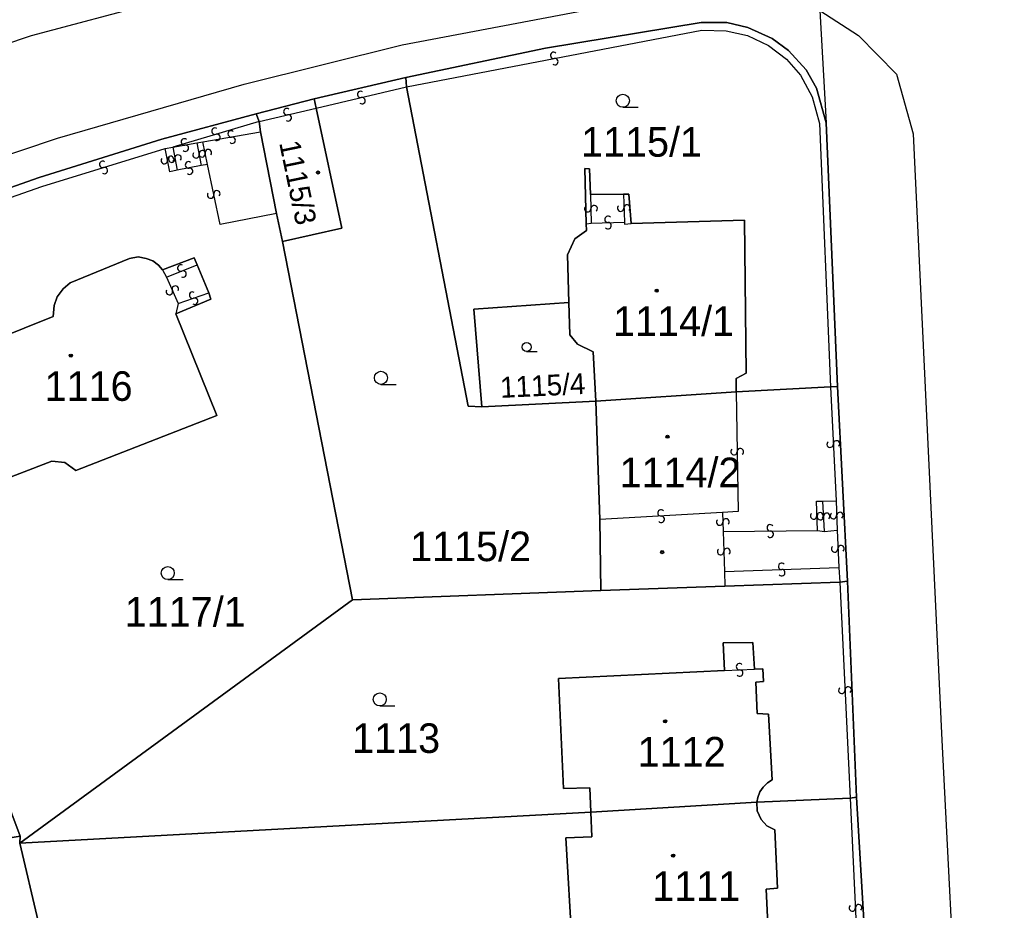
# Model space of a CAD drawing. Extents: x -600309 to -598967, y -1161267 to -1160292.
# Drawn here: x -599831.2 to -599775, y -1160487.8 to -1160436.6 of the extents above; entities that cross this region are included whole.
import ezdxf

# ---------------------------------------------------------------- set-up
doc = ezdxf.new("R2010")
doc.units = 0
for name, color, linetype in [('Level 1', 7, 'Continuous'), ('Level 13', 7, 'Continuous'), ('Level 3', 7, 'Continuous'), ('Level 4', 7, 'Continuous'), ('Level 5', 7, 'Continuous'), ('Level 60', 7, 'Continuous'), ('Vrstva 60', 7, 'Continuous')]:
    doc.layers.add(name, color=color, linetype=linetype)

msp = doc.modelspace()

# ---------------------------------------------------------------- linework, layer by layer
at = {"layer": 'Level 1'}
for points in [[(-599785.17, -1160436.04), (-599784.81, -1160442.5)], [(-599808.96, -1160439.9), (-599800.93, -1160438.21), (-599791.98, -1160436.73), (-599790.52, -1160436.74), (-599789.3, -1160437.02), (-599787.9, -1160437.66), (-599786.96, -1160438.35), (-599785.96, -1160439.46), (-599785.36, -1160440.52), (-599784.81, -1160442.5)], [(-599814.22, -1160441.13), (-599808.96, -1160439.9)], [(-599808.92, -1160440.44), (-599808.96, -1160439.9)], [(-599804.6, -1160458.82), (-599805.37, -1160458.78), (-599808.92, -1160440.44)], [(-599817.57, -1160441.98), (-599814.22, -1160441.13)], [(-599814.12, -1160441.66), (-599814.22, -1160441.13)], [(-599816.05, -1160449.32), (-599812.64, -1160448.56), (-599814.12, -1160441.66)], [(-599837.17, -1160448.17), (-599836.74, -1160448.01), (-599830.03, -1160445.64), (-599822.99, -1160443.44), (-599817.57, -1160441.98)], [(-599817.39, -1160442.42), (-599817.57, -1160441.98)], [(-599817.31, -1160443.03), (-599817.39, -1160442.42)], [(-599784.16, -1160457.66), (-599784.81, -1160442.5)], [(-599816.39, -1160447.72), (-599817.31, -1160443.03)], [(-599798.34, -1160446.62), (-599798.41, -1160445.15), (-599798.67, -1160445.13), (-599798.6, -1160448.3)], [(-599796.46, -1160446.6), (-599798.34, -1160446.62)], [(-599796.01, -1160448.29), (-599796.14, -1160446.6), (-599796.46, -1160446.6)], [(-599816.05, -1160449.32), (-599816.39, -1160447.72)], [(-599798.6, -1160448.3), (-599798.57, -1160448.69), (-599799.24, -1160449.16), (-599799.67, -1160450.09), (-599799.6, -1160452.83)], [(-599789.97, -1160457.97), (-599789.97, -1160457.19), (-599789.4, -1160456.88), (-599789.5, -1160448.1), (-599796.01, -1160448.29)], [(-599812.03, -1160469.92), (-599816.05, -1160449.32)], [(-599822.17, -1160453.48), (-599819.82, -1160459.32), (-599827.92, -1160462.49), (-599828.56, -1160462.03), (-599829.3, -1160461.95), (-599833.01, -1160463.36), (-599835.82, -1160456.27), (-599829.23, -1160453.63), (-599829.18, -1160453), (-599828.99, -1160452.5), (-599828.66, -1160452.04), (-599828.25, -1160451.7), (-599824.85, -1160450.29), (-599824.35, -1160450.21), (-599823.88, -1160450.29), (-599823.51, -1160450.44), (-599823.18, -1160450.68), (-599822.95, -1160450.96)], [(-599822.95, -1160450.96), (-599821.13, -1160450.26), (-599820.95, -1160450.67)], [(-599820.95, -1160450.67), (-599820.29, -1160452.27)], [(-599820.29, -1160452.27), (-599820.17, -1160452.63), (-599822.17, -1160453.48)], [(-599799.6, -1160452.83), (-599805.06, -1160453.21), (-599804.6, -1160458.82)], [(-599798.04, -1160458.49), (-599798.19, -1160455.66), (-599799.09, -1160455.22), (-599799.53, -1160454.68), (-599799.6, -1160452.83)], [(-599841.28, -1160456.33), (-599831.13, -1160483.5)], [(-599789.97, -1160457.97), (-599798.04, -1160458.49)], [(-599784.56, -1160457.68), (-599789.97, -1160457.97)], [(-599784.16, -1160457.66), (-599784.56, -1160457.68)], [(-599783.58, -1160468.84), (-599784.16, -1160457.66)], [(-599804.6, -1160458.82), (-599798.04, -1160458.49)], [(-599797.81, -1160465.29), (-599798.04, -1160458.49)], [(-599797.75, -1160469.38), (-599797.81, -1160465.29)], [(-599797.75, -1160469.38), (-599790.63, -1160469.12)], [(-599790.63, -1160469.12), (-599784.02, -1160468.89)], [(-599784.02, -1160468.89), (-599783.58, -1160468.84)], [(-599783.06, -1160481.26), (-599783.58, -1160468.84)], [(-599812.03, -1160469.92), (-599797.75, -1160469.38)], [(-599831.14, -1160483.89), (-599812.03, -1160469.92)], [(-599790.64, -1160473.98), (-599790.72, -1160472.38), (-599789.01, -1160472.36), (-599788.93, -1160473.9)], [(-599798.32, -1160482.11), (-599798.38, -1160480.72), (-599799.89, -1160480.75), (-599800.18, -1160474.43), (-599790.64, -1160473.98)], [(-599788.93, -1160473.9), (-599788.44, -1160473.88), (-599788.4, -1160474.6), (-599788.85, -1160474.65), (-599788.76, -1160476.45), (-599788.11, -1160476.49), (-599787.9, -1160480.25), (-599788.18, -1160480.43), (-599788.42, -1160480.67), (-599788.61, -1160480.95), (-599788.73, -1160481.28), (-599788.78, -1160481.53)], [(-599798.32, -1160482.11), (-599788.78, -1160481.53)], [(-599788.78, -1160481.53), (-599783.42, -1160481.31)], [(-599788.14, -1160489.37), (-599787.69, -1160489.35), (-599787.68, -1160488.59), (-599788.15, -1160488.54), (-599788.25, -1160486.54), (-599787.6, -1160486.48), (-599787.76, -1160483.13), (-599788.21, -1160482.89), (-599788.53, -1160482.54), (-599788.76, -1160482.04), (-599788.78, -1160481.53)], [(-599783.42, -1160481.31), (-599783.06, -1160481.26)], [(-599782.32, -1160493.82), (-599783.06, -1160481.26)], [(-599831.14, -1160483.89), (-599798.32, -1160482.11)], [(-599798.32, -1160482.11), (-599798.27, -1160483.53), (-599799.76, -1160483.59), (-599799.41, -1160489.84), (-599789.86, -1160489.44)], [(-599831.13, -1160483.5), (-599854.65, -1160487.4)], [(-599831.14, -1160483.89), (-599831.13, -1160483.5)], [(-599830.1, -1160488.37), (-599831.14, -1160483.89)]]:
    msp.add_lwpolyline(points, dxfattribs=at)
at = {"layer": 'Level 13'}
for centre, start, end in [((-599800.463, -1160438.629), 48.2407, 280.3387), ((-599800.396, -1160438.991), 228.0263, 100.6163), ((-599811.56, -1160440.87), 50.5764, 282.6744), ((-599811.479, -1160441.229), 230.3619, 102.9519), ((-599815.8, -1160441.86), 50.4569, 282.5549), ((-599815.719, -1160442.219), 230.2424, 102.8324), ((-599819.922, -1160442.983), 53.7727, 286.3627), ((-599821.69, -1160443.598), 47.2385, 279.3365), ((-599819.819, -1160443.337), 233.9872, 106.0852), ((-599819, -1160443.138), 47.1435, 279.2415), ((-599818.94, -1160443.502), 226.9291, 99.5191), ((-599821.629, -1160443.961), 227.0241, 99.6141), ((-599822.841, -1160444.676), 139.2614, 11.3594), ((-599822.48, -1160444.603), 319.0469, 191.6369), ((-599822.411, -1160444.592), 137.3873, 9.9773), ((-599822.048, -1160444.529), 317.6017, 189.6997), ((-599821.021, -1160444.344), 138.0438, 10.6338), ((-599820.671, -1160444.285), 138.7681, 10.8661), ((-599820.659, -1160444.277), 318.2583, 190.3563), ((-599820.309, -1160444.214), 318.5536, 191.1436), ((-599826.393, -1160444.893), 54.4868, 286.5848), ((-599826.287, -1160445.246), 234.2724, 106.8624), ((-599821.454, -1160444.919), 48.1508, 280.7408), ((-599821.387, -1160445.281), 228.3652, 100.4632), ((-599820.181, -1160446.657), 139.32, 11.418), ((-599819.82, -1160446.583), 319.1055, 191.6955), ((-599798.504, -1160447.444), 128.5555, 1.1455), ((-599798.136, -1160447.437), 308.7699, 180.8679), ((-599796.614, -1160447.407), 129.6478, 2.2378), ((-599796.246, -1160447.394), 309.8623, 181.9603), ((-599797.343, -1160448.046), 38.8723, 270.9703), ((-599797.336, -1160448.414), 218.6578, 91.2478), ((-599821.897, -1160450.848), 59.3423, 291.4403), ((-599821.762, -1160451.191), 239.1279, 111.7179), ((-599822.211, -1160452.056), 331.4415, 203.5395), ((-599822.548, -1160452.204), 151.227, 23.817), ((-599821.219, -1160452.405), 56.5898, 288.6878), ((-599821.1, -1160452.754), 236.3754, 108.9654), ((-599784.574, -1160460.969), 130.1297, 2.7197), ((-599784.206, -1160460.952), 310.3442, 182.4422), ((-599790.104, -1160461.402), 128.0756, 0.6656), ((-599789.736, -1160461.399), 308.2901, 180.3881), ((-599794.299, -1160464.916), 40.3291, 272.9191), ((-599794.281, -1160465.284), 220.5435, 92.6415), ((-599790.924, -1160465.448), 129.7847, 2.3747), ((-599790.556, -1160465.433), 309.9991, 182.0971), ((-599785.524, -1160465.094), 129.0775, 1.1755), ((-599785.156, -1160465.085), 308.863, 181.453), ((-599785.134, -1160465.129), 130.6809, 2.7789), ((-599784.766, -1160465.11), 310.4665, 183.0565), ((-599784.384, -1160465.074), 128.5222, 1.1122), ((-599784.016, -1160465.067), 308.7367, 180.8347), ((-599788.02, -1160465.776), 38.0082, 270.1061), ((-599788.019, -1160466.144), 217.7937, 90.3837), ((-599790.874, -1160467.145), 128.9015, 1.4915), ((-599790.506, -1160467.136), 309.116, 181.214), ((-599784.314, -1160466.988), 129.8337, 2.4237), ((-599783.946, -1160466.973), 310.0482, 182.1462), ((-599787.365, -1160467.986), 39.4648, 271.5628), ((-599787.354, -1160468.354), 219.2503, 91.8403), ((-599789.787, -1160473.756), 40.0513, 272.1493), ((-599789.772, -1160474.124), 219.8368, 92.4268), ((-599783.536, -1160475.093), 310.1385, 182.2365), ((-599783.904, -1160475.108), 129.924, 2.514), ((-599783.304, -1160487.618), 129.8392, 2.4292), ((-599782.936, -1160487.603), 310.0537, 182.1517)]:
    msp.add_arc(centre, 0.184, start, end, dxfattribs=at)
at = {"layer": 'Level 3'}
for points in [[(-599900.37, -1160472.35), (-599899.85, -1160472), (-599869.75, -1160453.71), (-599861.99, -1160449.84), (-599848.45, -1160443.93), (-599840.49, -1160440.85), (-599830.47, -1160437.49), (-599809.27, -1160431.83), (-599793.39, -1160428.86), (-599789.11, -1160428.18), (-599786.67, -1160427.21), (-599785.7, -1160426.38)], [(-599896.87, -1160478.15), (-599896.13, -1160477.29), (-599893.71, -1160475.23), (-599889.72, -1160472.32), (-599875.85, -1160463.93), (-599872.14, -1160462.09), (-599866.98, -1160459.08), (-599844.63, -1160448.91), (-599835.27, -1160445.49), (-599828.97, -1160443.39), (-599818.26, -1160440.28), (-599809.17, -1160438.02), (-599792.84, -1160434.91), (-599789.24, -1160434.67), (-599785.17, -1160436.04)], [(-599785.17, -1160436.04), (-599782.95, -1160437.48), (-599780.77, -1160439.71), (-599779.8, -1160443.14), (-599778.15, -1160477.98), (-599776.27, -1160514.82), (-599774.96, -1160546.04)], [(-599808.92, -1160440.44), (-599791.94, -1160437.18), (-599790.56, -1160437.21), (-599789.33, -1160437.49), (-599788.12, -1160438.06), (-599787.09, -1160438.85), (-599786.27, -1160439.77), (-599785.6, -1160441.01), (-599785.19, -1160442.55), (-599784.56, -1160457.68)], [(-599814.12, -1160441.66), (-599808.92, -1160440.44)], [(-599817.39, -1160442.42), (-599814.12, -1160441.66)], [(-599817.39, -1160442.42), (-599822.35, -1160443.9)], [(-599820.62, -1160443.6), (-599817.31, -1160443.03)], [(-599837, -1160448.64), (-599836.67, -1160448.53), (-599829.88, -1160446.16), (-599822.8, -1160443.98)], [(-599822.8, -1160443.98), (-599822.35, -1160443.9)], [(-599822.11, -1160445.23), (-599822.52, -1160445.31), (-599822.8, -1160443.98)], [(-599822.35, -1160443.9), (-599820.97, -1160443.66)], [(-599822.35, -1160443.9), (-599822.11, -1160445.23)], [(-599820.97, -1160443.66), (-599820.62, -1160443.6)], [(-599820.97, -1160443.66), (-599820.72, -1160444.96)], [(-599820.36, -1160444.89), (-599820.62, -1160443.6)], [(-599820.72, -1160444.96), (-599822.11, -1160445.23)], [(-599820.36, -1160444.89), (-599820.72, -1160444.96)], [(-599816.39, -1160447.72), (-599819.63, -1160448.34), (-599820.36, -1160444.89)], [(-599798.34, -1160446.62), (-599798.3, -1160448.26)], [(-599796.46, -1160446.6), (-599796.39, -1160448.21)], [(-599798.6, -1160448.3), (-599798.3, -1160448.26)], [(-599798.3, -1160448.26), (-599796.39, -1160448.21)], [(-599796.39, -1160448.21), (-599796.4, -1160448.33), (-599796.01, -1160448.29)], [(-599822.71, -1160451.38), (-599820.95, -1160450.67)], [(-599822.95, -1160450.96), (-599822.71, -1160451.38)], [(-599822.71, -1160451.38), (-599822.04, -1160452.88)], [(-599822.04, -1160452.88), (-599820.29, -1160452.27)], [(-599822.04, -1160452.88), (-599822.17, -1160453.48)], [(-599789.97, -1160457.97), (-599789.86, -1160464.84), (-599790.77, -1160464.9)], [(-599784.56, -1160457.68), (-599784.22, -1160464.23)], [(-599785, -1160464.25), (-599784.22, -1160464.23)], [(-599784.22, -1160464.23), (-599784.18, -1160465.91)], [(-599785.31, -1160465.93), (-599785.36, -1160464.25), (-599785, -1160464.25)], [(-599784.9, -1160465.98), (-599785, -1160464.25)], [(-599790.77, -1160464.9), (-599797.81, -1160465.29)], [(-599790.77, -1160464.9), (-599790.72, -1160465.99)], [(-599790.72, -1160465.99), (-599785.31, -1160465.93)], [(-599785.31, -1160465.93), (-599784.9, -1160465.98)], [(-599784.9, -1160465.98), (-599784.18, -1160465.91)], [(-599784.18, -1160465.91), (-599784.08, -1160468.05)], [(-599790.72, -1160465.99), (-599790.65, -1160468.29)], [(-599790.65, -1160468.29), (-599784.08, -1160468.05)], [(-599784.08, -1160468.05), (-599784.02, -1160468.89)], [(-599790.65, -1160468.29), (-599790.63, -1160469.12)], [(-599784.02, -1160468.89), (-599783.42, -1160481.31)], [(-599790.64, -1160473.98), (-599788.93, -1160473.9)], [(-599783.42, -1160481.31), (-599782.83, -1160493.91)]]:
    msp.add_lwpolyline(points, dxfattribs=at)
at = {"layer": 'Level 5'}
for p, q in [((-599796.49, -1160441.61), (-599795.615, -1160441.61)), ((-599802.02, -1160455.65), (-599801.408, -1160455.65)), ((-599810.39, -1160457.53), (-599809.515, -1160457.53)), ((-599822.64, -1160468.75), (-599821.765, -1160468.75)), ((-599810.46, -1160476.01), (-599809.585, -1160476.01))]:
    msp.add_line(p, q, dxfattribs=at)
for centre, radius in [((-599796.49, -1160441.235), 0.375), ((-599814.01, -1160445.36), 0.09), ((-599814.01, -1160445.36), 0.0521), ((-599794.54, -1160452.15), 0.09), ((-599794.54, -1160452.15), 0.0521), ((-599802.02, -1160455.387), 0.262), ((-599828.21, -1160455.88), 0.09), ((-599828.21, -1160455.88), 0.0521), ((-599810.39, -1160457.155), 0.375), ((-599793.92, -1160460.54), 0.09), ((-599793.92, -1160460.54), 0.0521), ((-599794.23, -1160467.17), 0.09), ((-599794.23, -1160467.17), 0.0521), ((-599822.64, -1160468.375), 0.375), ((-599810.46, -1160475.635), 0.375), ((-599794.06, -1160476.89), 0.09), ((-599794.06, -1160476.89), 0.0521), ((-599793.6, -1160484.61), 0.09), ((-599793.6, -1160484.61), 0.0521)]:
    msp.add_circle(centre, radius, dxfattribs=at)
at = {"layer": 'Level 60'}
for points in [[(-599785.17, -1160436.04), (-599784.81, -1160442.5), (-599785.36, -1160440.52), (-599785.96, -1160439.46), (-599786.96, -1160438.35), (-599787.9, -1160437.66), (-599789.3, -1160437.02), (-599790.52, -1160436.74), (-599791.98, -1160436.73), (-599800.93, -1160438.21), (-599808.96, -1160439.9), (-599814.22, -1160441.13), (-599817.57, -1160441.98), (-599822.99, -1160443.44), (-599830.03, -1160445.64), (-599836.74, -1160448.01)], [(-599843.45, -1160450.52), (-599841.28, -1160456.33), (-599831.13, -1160483.5), (-599854.65, -1160487.4), (-599858.15, -1160480.12), (-599864.62, -1160469.46), (-599858.92, -1160467.23), (-599857.73, -1160470.32), (-599856.75, -1160472.77), (-599854.2, -1160479.31), (-599850.47, -1160477.85), (-599849.69, -1160475.01), (-599846.63, -1160473.83), (-599847.99, -1160470.33), (-599843.39, -1160468.53), (-599845.72, -1160462.57), (-599845.44, -1160462.47), (-599846.29, -1160460.21), (-599846.89, -1160460.43)], [(-599788.15, -1160488.54), (-599788.25, -1160486.54), (-599787.6, -1160486.48), (-599787.76, -1160483.13), (-599788.21, -1160482.89), (-599788.53, -1160482.54), (-599788.76, -1160482.04), (-599788.78, -1160481.53), (-599783.42, -1160481.31), (-599783.06, -1160481.26), (-599782.32, -1160493.82)], [(-599830.1, -1160488.37), (-599831.14, -1160483.89), (-599798.32, -1160482.11), (-599798.27, -1160483.53), (-599799.76, -1160483.59), (-599799.41, -1160489.84)], [(-599882.51, -1160502.49), (-599854.65, -1160487.4), (-599831.13, -1160483.5), (-599831.14, -1160483.89), (-599830.1, -1160488.37)]]:
    msp.add_lwpolyline(points, dxfattribs=at)
for points in [[(-599784.81, -1160442.5), (-599784.16, -1160457.66), (-599784.56, -1160457.68), (-599789.97, -1160457.97), (-599789.97, -1160457.19), (-599789.4, -1160456.88), (-599789.5, -1160448.1), (-599796.01, -1160448.29), (-599796.14, -1160446.6), (-599796.46, -1160446.6), (-599798.34, -1160446.62), (-599798.41, -1160445.15), (-599798.67, -1160445.13), (-599798.6, -1160448.3), (-599798.57, -1160448.69), (-599799.24, -1160449.16), (-599799.67, -1160450.09), (-599799.6, -1160452.83), (-599805.06, -1160453.21), (-599804.6, -1160458.82), (-599805.37, -1160458.78), (-599808.92, -1160440.44), (-599808.96, -1160439.9), (-599800.93, -1160438.21), (-599791.98, -1160436.73), (-599790.52, -1160436.74), (-599789.3, -1160437.02), (-599787.9, -1160437.66), (-599786.96, -1160438.35), (-599785.96, -1160439.46), (-599785.36, -1160440.52)], [(-599797.75, -1160469.38), (-599812.03, -1160469.92), (-599816.05, -1160449.32), (-599812.64, -1160448.56), (-599814.12, -1160441.66), (-599814.22, -1160441.13), (-599808.96, -1160439.9), (-599808.92, -1160440.44), (-599805.37, -1160458.78), (-599804.6, -1160458.82), (-599798.04, -1160458.49), (-599797.81, -1160465.29)], [(-599812.64, -1160448.56), (-599816.05, -1160449.32), (-599816.39, -1160447.72), (-599817.31, -1160443.03), (-599817.39, -1160442.42), (-599817.57, -1160441.98), (-599814.22, -1160441.13), (-599814.12, -1160441.66)], [(-599812.03, -1160469.92), (-599831.14, -1160483.89), (-599831.13, -1160483.5), (-599841.28, -1160456.33), (-599838.11, -1160455.11), (-599834.95, -1160453.9), (-599837, -1160448.64), (-599837.17, -1160448.17), (-599836.74, -1160448.01), (-599830.03, -1160445.64), (-599822.99, -1160443.44), (-599817.57, -1160441.98), (-599817.39, -1160442.42), (-599817.31, -1160443.03), (-599816.39, -1160447.72), (-599816.05, -1160449.32)], [(-599789.97, -1160457.19), (-599789.97, -1160457.97), (-599798.04, -1160458.49), (-599798.19, -1160455.66), (-599799.09, -1160455.22), (-599799.53, -1160454.68), (-599799.6, -1160452.83), (-599799.67, -1160450.09), (-599799.24, -1160449.16), (-599798.57, -1160448.69), (-599798.6, -1160448.3), (-599798.67, -1160445.13), (-599798.41, -1160445.15), (-599798.34, -1160446.62), (-599796.46, -1160446.6), (-599796.14, -1160446.6), (-599796.01, -1160448.29), (-599789.5, -1160448.1), (-599789.4, -1160456.88)], [(-599819.82, -1160459.32), (-599827.92, -1160462.49), (-599828.56, -1160462.03), (-599829.3, -1160461.95), (-599833.01, -1160463.36), (-599835.82, -1160456.27), (-599829.23, -1160453.63), (-599829.18, -1160453), (-599828.99, -1160452.5), (-599828.66, -1160452.04), (-599828.25, -1160451.7), (-599824.85, -1160450.29), (-599824.35, -1160450.21), (-599823.88, -1160450.29), (-599823.51, -1160450.44), (-599823.18, -1160450.68), (-599822.95, -1160450.96), (-599821.13, -1160450.26), (-599820.95, -1160450.67), (-599820.29, -1160452.27), (-599820.17, -1160452.63), (-599822.17, -1160453.48)], [(-599827.92, -1160462.49), (-599819.82, -1160459.32), (-599822.17, -1160453.48), (-599820.17, -1160452.63), (-599820.29, -1160452.27), (-599820.95, -1160450.67), (-599821.13, -1160450.26), (-599822.95, -1160450.96), (-599823.18, -1160450.68), (-599823.51, -1160450.44), (-599823.88, -1160450.29), (-599824.35, -1160450.21), (-599824.85, -1160450.29), (-599828.25, -1160451.7), (-599828.66, -1160452.04), (-599828.99, -1160452.5), (-599829.18, -1160453), (-599829.23, -1160453.63), (-599835.82, -1160456.27), (-599833.01, -1160463.36), (-599829.3, -1160461.95), (-599828.56, -1160462.03)], [(-599805.06, -1160453.21), (-599799.6, -1160452.83), (-599799.53, -1160454.68), (-599799.09, -1160455.22), (-599798.19, -1160455.66), (-599798.04, -1160458.49), (-599804.6, -1160458.82)], [(-599784.16, -1160457.66), (-599783.58, -1160468.84), (-599784.02, -1160468.89), (-599790.63, -1160469.12), (-599797.75, -1160469.38), (-599797.81, -1160465.29), (-599798.04, -1160458.49), (-599789.97, -1160457.97), (-599784.56, -1160457.68)], [(-599783.58, -1160468.84), (-599783.06, -1160481.26), (-599783.42, -1160481.31), (-599788.78, -1160481.53), (-599788.73, -1160481.28), (-599788.61, -1160480.95), (-599788.42, -1160480.67), (-599788.18, -1160480.43), (-599787.9, -1160480.25), (-599788.11, -1160476.49), (-599788.76, -1160476.45), (-599788.85, -1160474.65), (-599788.4, -1160474.6), (-599788.44, -1160473.88), (-599788.93, -1160473.9), (-599789.01, -1160472.36), (-599790.72, -1160472.38), (-599790.64, -1160473.98), (-599800.18, -1160474.43), (-599799.89, -1160480.75), (-599798.38, -1160480.72), (-599798.32, -1160482.11), (-599831.14, -1160483.89), (-599812.03, -1160469.92), (-599797.75, -1160469.38), (-599790.63, -1160469.12), (-599784.02, -1160468.89)], [(-599788.78, -1160481.53), (-599798.32, -1160482.11), (-599798.38, -1160480.72), (-599799.89, -1160480.75), (-599800.18, -1160474.43), (-599790.64, -1160473.98), (-599790.72, -1160472.38), (-599789.01, -1160472.36), (-599788.93, -1160473.9), (-599788.44, -1160473.88), (-599788.4, -1160474.6), (-599788.85, -1160474.65), (-599788.76, -1160476.45), (-599788.11, -1160476.49), (-599787.9, -1160480.25), (-599788.18, -1160480.43), (-599788.42, -1160480.67), (-599788.61, -1160480.95), (-599788.73, -1160481.28)], [(-599798.27, -1160483.53), (-599798.32, -1160482.11), (-599788.78, -1160481.53), (-599788.76, -1160482.04), (-599788.53, -1160482.54), (-599788.21, -1160482.89), (-599787.76, -1160483.13), (-599787.6, -1160486.48), (-599788.25, -1160486.54), (-599788.15, -1160488.54), (-599787.68, -1160488.59), (-599787.69, -1160489.35), (-599788.14, -1160489.37), (-599788.08, -1160491.04), (-599789.74, -1160491.08), (-599789.86, -1160489.44), (-599799.41, -1160489.84), (-599799.76, -1160483.59)]]:
    msp.add_lwpolyline(points, close=True, dxfattribs=at)
at = {"layer": 'Vrstva 60'}
msp.add_lwpolyline([(-599791.89, -1160398.24), (-599790.16, -1160402.87), (-599788.53, -1160407.85), (-599787.31, -1160412.58), (-599786.29, -1160417.6), (-599786.05, -1160420.07), (-599785.7, -1160426.38), (-599785.17, -1160436.04), (-599784.81, -1160442.5), (-599784.16, -1160457.66), (-599783.58, -1160468.84), (-599783.06, -1160481.26), (-599782.32, -1160493.82)], dxfattribs=at)

# ---------------------------------------------------------------- texts
at = {"layer": 'Level 4'}
for s, p in [('1115/1', (-599798.891, -1160444.45)), ('1114/1', (-599797.049, -1160454.75)), ('1116', (-599829.721, -1160458.48)), ('1114/2', (-599796.681, -1160463.44)), ('1115/2', (-599808.713, -1160467.69)), ('1117/1', (-599825.114, -1160471.45)), ('1113', (-599812.048, -1160478.71)), ('1112', (-599795.636, -1160479.49)), ('1111', (-599794.804, -1160487.21))]:
    msp.add_text(s, height=1.7, dxfattribs=at).set_placement(p)
for s, rotation, p in [('1115/3', 281.7, (-599816.246, -1160443.649)), ('1115/4', 2.7, (-599803.517, -1160458.312))]:
    msp.add_text(s, height=1.2, rotation=rotation, dxfattribs=at).set_placement(p)

doc.saveas('drawing.dxf')
